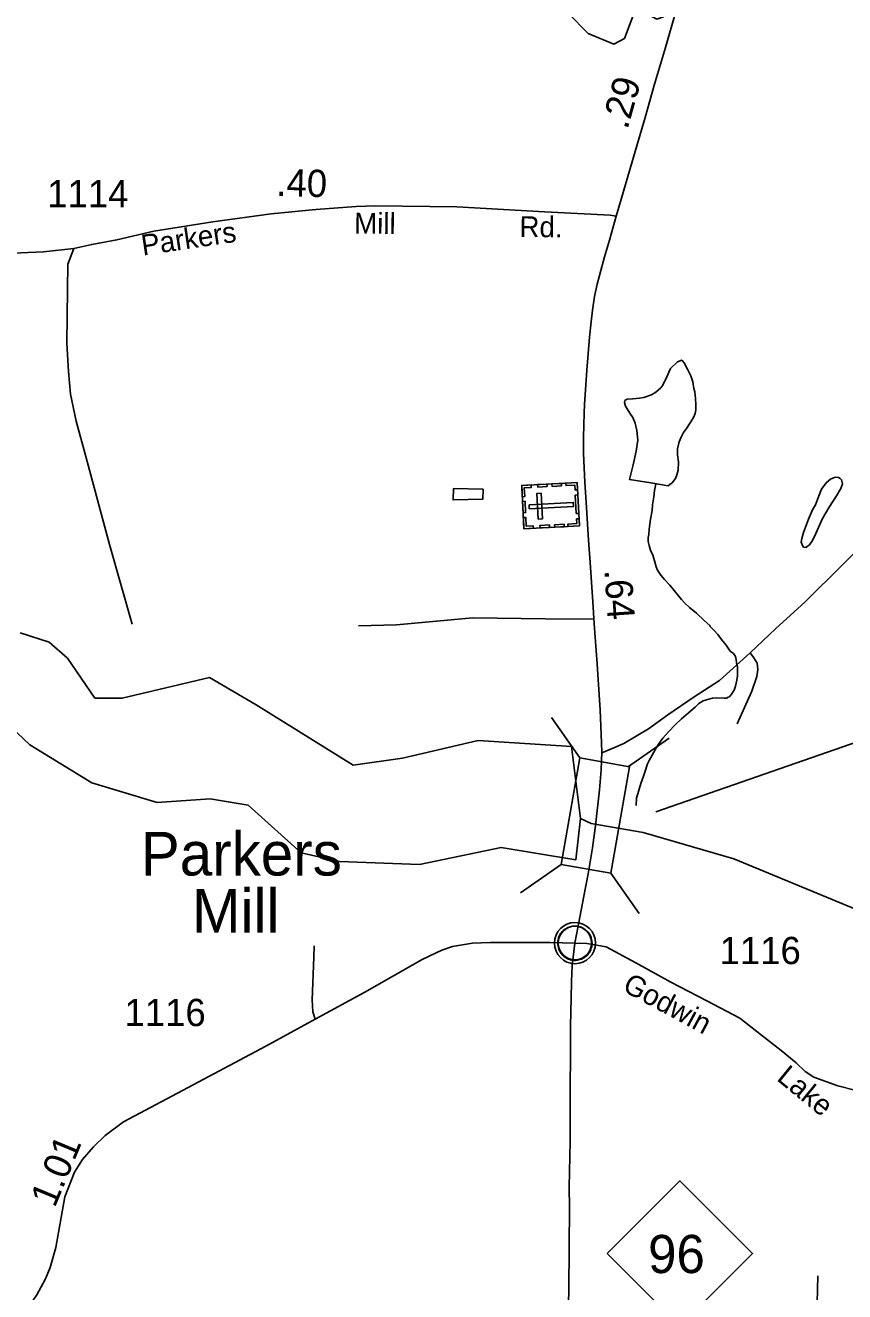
# Model space of a CAD drawing. Extents: x 2082433 to 2279600, y 546599 to 755198.
# Drawn here: x 2159193 to 2162948, y 565600 to 571406 of the extents above; entities that cross this region are included whole.
import ezdxf

# ---------------------------------------------------------------- set-up
doc = ezdxf.new("R2010")
doc.units = 0
for name, color, linetype in [('Exist Civil Demographics Community CELL', 7, 'Continuous'), ('Exist Civil Demographics Community Label', 7, 'Continuous'), ('Exist Cultural Cemetery CELL', 7, 'Continuous'), ('Exist Hydrographic Creek Single Shore', 7, 'Continuous'), ('Exist Hydrographic Lake Shore', 7, 'Continuous'), ('Exist Hydrographic Misc Water Feature', 7, 'Continuous'), ('Exist Hydrographic Pond Under 1500 Sq Ft', 7, 'Continuous'), ('Exist Road Non-System Type 51', 7, 'Continuous'), ('Exist Road Primary NC Attributed', 7, 'Continuous'), ('Exist Road Primary NC Service Mileage Hundredths English Label', 7, 'Continuous'), ('Exist Road Primary NC Shield CELL', 7, 'Continuous'), ('Exist Road Primary NC Shield Number Label', 7, 'Continuous'), ('Exist Road Primary NC Structure Standard Bridge CELL', 7, 'Continuous'), ('Exist Road Primary NC Structure Standard Bridge Number Label', 7, 'Continuous'), ('Exist Road Secondary Mileage Hundredths English Label', 7, 'Continuous'), ('Exist Road Secondary Type 51 Attributed', 7, 'Continuous'), ('Exist Road Secondary Type 51 Label', 7, 'Continuous'), ('Exist Road Secondary Type 51 Number Label', 7, 'Continuous')]:
    doc.layers.add(name, color=color, linetype=linetype)

msp = doc.modelspace()

# ---------------------------------------------------------------- linework, layer by layer
at = {"layer": 'Exist Civil Demographics Community CELL'}
msp.add_lwpolyline([(2161634.1, 567210.8), (2161635.1, 567216.4), (2161636.9, 567223), (2161639.8, 567230.2), (2161642.8, 567235.9), (2161646.1, 567241.7), (2161649.9, 567246.8), (2161653.8, 567251.2), (2161658.4, 567255.8), (2161663.9, 567260.4), (2161669.4, 567264), (2161674.2, 567266.9), (2161679.3, 567269.3), (2161684.8, 567271.6), (2161690.4, 567273.5), (2161694.7, 567274.6), (2161699.6, 567275.3), (2161703.7, 567276.1), (2161710.1, 567276.3), (2161714.5, 567276.2), (2161720.2, 567276), (2161725.1, 567275.2), (2161730, 567274.2), (2161735, 567272.8), (2161740.1, 567270.9), (2161746.8, 567268), (2161753.1, 567264.5), (2161758.1, 567260.9), (2161763.3, 567256.9), (2161766.6, 567253.8), (2161770.7, 567249.4), (2161774.6, 567244.7), (2161777.7, 567240.1), (2161780.8, 567235.1), (2161783.2, 567229.9), (2161785.3, 567224.9), (2161786.8, 567219.9), (2161788.1, 567215.3), (2161789.2, 567209.3), (2161789.8, 567204.6), (2161790.1, 567198.6), (2161789.9, 567192.8), (2161789.4, 567187.1), (2161788.4, 567181.6), (2161786.8, 567175.5), (2161784.9, 567169.6), (2161782.6, 567164.6), (2161779.4, 567158.6), (2161776.2, 567153.2), (2161772.7, 567148.5), (2161768.5, 567143.8), (2161763.2, 567138.8), (2161758.2, 567134.7), (2161753.2, 567131.3), (2161748.8, 567128.8), (2161742, 567125.5), (2161734.9, 567122.8), (2161728.9, 567121.4), (2161722.3, 567120.1), (2161717.9, 567119.6), (2161713.4, 567119.3), (2161707.8, 567119.3), (2161703.5, 567119.7), (2161697.9, 567120.5), (2161692, 567121.8), (2161687.4, 567123.1), (2161682.2, 567125), (2161677.6, 567126.9), (2161673.7, 567129.2), (2161666.9, 567133.3), (2161661.3, 567137.5), (2161656.4, 567142), (2161652, 567146.9), (2161648.8, 567150.8), (2161645.8, 567155), (2161641.7, 567162.1), (2161640, 567165.7), (2161638.3, 567169.7), (2161635.7, 567177.9), (2161634.1, 567184.9), (2161633.5, 567190.1), (2161633.1, 567196.4), (2161633.1, 567201.1), (2161633.6, 567207.6)], close=True, dxfattribs=at)
for centre, radius in [((2161711.8, 567198.4), 94.3), ((2161711.5, 567198.7), 76.7)]:
    msp.add_circle(centre, radius, dxfattribs=at)
at = {"layer": 'Exist Cultural Cemetery CELL'}
for points in [[(2161477.9, 569097.8), (2161467.6, 569296.6), (2161721.9, 569309.7), (2161732.2, 569110.9)], [(2161510.9, 569298.9), (2161511.5, 569287.6), (2161479.4, 569285.9), (2161481.5, 569245.4), (2161470.3, 569244.8), (2161467.7, 569296.7)], [(2161584.5, 569291.2), (2161541.3, 569289), (2161540.7, 569300.4), (2161583.9, 569302.6)], [(2161650.3, 569294.6), (2161607.1, 569292.4), (2161606.5, 569303.7), (2161649.8, 569306)], [(2161723.6, 569276.6), (2161712.2, 569276), (2161711, 569298), (2161670.7, 569295.9), (2161670.1, 569307), (2161721.9, 569309.7)], [(2161543.7, 569142), (2161562.4, 569143), (2161556.3, 569260.6), (2161537.7, 569259.6)], [(2161717.7, 569167.6), (2161713.4, 569252.4), (2161724.8, 569253), (2161729.1, 569168.2)], [(2161474.1, 569171.7), (2161471.4, 569223.5), (2161482.8, 569224.1), (2161485.5, 569172.3)], [(2161501.5, 569208.2), (2161502.5, 569189.5), (2161705, 569199.9), (2161704, 569218.6)], [(2161521.1, 569100), (2161520.5, 569111.3), (2161488.4, 569109.7), (2161486.3, 569150.2), (2161475.2, 569149.6), (2161477.9, 569097.8)], [(2161730.4, 569143.9), (2161718.9, 569143.3), (2161720.1, 569121.3), (2161679.7, 569119.2), (2161680.3, 569108.1), (2161732.1, 569110.8)], [(2161595.2, 569103.8), (2161551.9, 569101.6), (2161551.3, 569112.9), (2161594.6, 569115.2)], [(2161662.3, 569107.2), (2161619.1, 569105), (2161618.5, 569116.4), (2161661.7, 569118.6)]]:
    msp.add_lwpolyline(points, close=True, dxfattribs=at)
at = {"layer": 'Exist Hydrographic Creek Single Shore'}
for points in [[(2162082.7, 569304.5), (2162076.5, 569273.5), (2162072.9, 569243.6), (2162067.1, 569207.6), (2162065.1, 569181.5), (2162057.5, 569141.3), (2162051.5, 569095.6), (2162050.1, 569071.5), (2162047.6, 569057.2), (2162047.6, 569039.4), (2162052.4, 569021.2), (2162058.1, 568999.3), (2162068.3, 568977.4), (2162076.3, 568951.5), (2162084.5, 568923.5), (2162090.7, 568907.6), (2162104.8, 568885.5), (2162122.9, 568865.8), (2162147.1, 568839.9), (2162185.6, 568790.2), (2162199.6, 568774.3), (2162213.3, 568758.4), (2162237.3, 568736.6), (2162268.1, 568710.9), (2162304, 568677), (2162330.7, 568654.8), (2162330.2, 568651.2)], [(2162330.2, 568651.2), (2162348, 568633.1), (2162366.5, 568613.2), (2162384.1, 568589.5), (2162404.6, 568563.7), (2162422.7, 568537.4), (2162438.7, 568525.7), (2162446.9, 568511.9), (2162451, 568497.9), (2162452.8, 568483.8), (2162457.3, 568464.1), (2162456.9, 568441.8), (2162457.3, 568423.9), (2162453.6, 568403.8), (2162447.7, 568375.9), (2162441.7, 568357.7), (2162437.6, 568351.9), (2162429.6, 568339.7), (2162419.6, 568327.8), (2162413.9, 568325.8), (2162405.9, 568321.8), (2162395.6, 568321.7), (2162362, 568323.2), (2162342.1, 568321.3), (2162319.7, 568315.3), (2162300.1, 568309), (2162280.2, 568297), (2162262.1, 568280.7), (2162232.4, 568254.7), (2162200.4, 568226.3), (2162170.7, 568198.3), (2162141.1, 568166.4), (2162115.1, 568138.2), (2162095.2, 568110), (2162081.3, 568087.8), (2162065.1, 568059.8), (2162051.3, 568035.9), (2162043.5, 568019.7), (2162031.6, 567981.7), (2162026.1, 567963.5), (2162014.2, 567929.6), (2162006.4, 567903.6), (2162000.5, 567883.4), (2161994.5, 567863.7), (2161992.2, 567828.5)], [(2163625.1, 567261.8), (2163492.5, 567149.4), (2162440.4, 567584), (2162025, 567705), (2161786.1, 567746.6), (2161737.1, 567769.9)]]:
    msp.add_lwpolyline(points, dxfattribs=at)
at = {"layer": 'Exist Hydrographic Lake Shore'}
for points in [[(2161737.1, 567769.9), (2161695.3, 568100), (2161268.4, 568127), (2160921.2, 568046.8), (2160695.3, 568014.5), (2160250.2, 568290.6), (2160036.2, 568415.6), (2159636.1, 568322), (2159511.3, 568321.3), (2159385.1, 568504.2), (2159302.1, 568578.1), (2159168.2, 568620.1)], [(2161737.1, 567769.9), (2161715.4, 567580.6), (2161373.4, 567636.7), (2160999.3, 567559.1), (2160632.5, 567572.9), (2160457.4, 567612.6), (2160214.4, 567830.7), (2160039.5, 567860.5), (2159797.3, 567842.4), (2159497.3, 567933.8), (2159213.3, 568106.8), (2159071.4, 568240.9), (2159070.4, 568404.9)]]:
    msp.add_lwpolyline(points, dxfattribs=at)
at = {"layer": 'Exist Hydrographic Misc Water Feature'}
msp.add_lwpolyline([(2161290.6, 569279.1), (2161289.4, 569233.1), (2161152.8, 569230.2), (2161154.6, 569282.2), (2161290.6, 569279.1)], dxfattribs=at)
at = {"layer": 'Exist Hydrographic Pond Under 1500 Sq Ft'}
for points in [[(2162175.1, 571690.7), (2161995.9, 571752.4), (2161917, 571771.5), (2161871.6, 571764.4), (2161830.9, 571723.8), (2161772.8, 571650.6), (2161677.9, 571523), (2161665.9, 571499.1), (2161682.6, 571460.9), (2161772.8, 571369.2), (2161890.7, 571319.9), (2161938.5, 571346.2), (2161979.2, 571451.4), (2161995.9, 571480), (2162027, 571465.7), (2162086.8, 571434.6), (2162117.9, 571444.2), (2162158.6, 571585.2), (2162175.1, 571690.7)], [(2162059, 569308.5), (2161961.1, 569323.9), (2161978.8, 569391.7), (2161992.5, 569453.8), (2162000.1, 569504.1), (2161996, 569548.1), (2161988, 569581.8), (2161977.3, 569607.7), (2161963.8, 569627.6), (2161943.1, 569659.5), (2161939.4, 569677.5), (2161941, 569685.4), (2161945.1, 569689.6), (2161951.1, 569691.6), (2161977.3, 569693.7), (2162007.1, 569696.1), (2162027.2, 569699.9), (2162062.8, 569712.4), (2162083.1, 569724.3), (2162104.9, 569744.6), (2162114.9, 569756.4), (2162132.8, 569794.7), (2162150.4, 569832.5), (2162181.9, 569862.9)], [(2162181.9, 569862.9), (2162201.5, 569870.9), (2162212, 569859.2), (2162227.8, 569829.3), (2162242.3, 569799.1), (2162252.4, 569771.2), (2162256.5, 569741.4), (2162260.6, 569725.3), (2162264.5, 569695.6), (2162266.5, 569667.3), (2162266.5, 569641.3), (2162263.1, 569625.6), (2162254.9, 569607.4), (2162239.5, 569583.3), (2162223.3, 569557.1), (2162209.5, 569539.2), (2162197.9, 569517.1), (2162189.9, 569497.2), (2162181.9, 569465.1), (2162181.9, 569437.1), (2162186.6, 569403.2), (2162184.7, 569367), (2162178.6, 569345.2), (2162172.8, 569329), (2162156.8, 569309.1), (2162147, 569300.9), (2162138.8, 569294.8), (2162059, 569308.5)], [(2162782.7, 569142.2), (2162758.7, 569080.1), (2162750.9, 569054), (2162749.3, 569036), (2162755.7, 569018.1), (2162759.8, 569014.2), (2162769.6, 569012.3), (2162787.2, 569024.3), (2162801.2, 569044.5), (2162815.1, 569076.4), (2162846.9, 569144.6), (2162876.4, 569196.9), (2162910.3, 569249), (2162929.7, 569282.9), (2162937.9, 569303.2), (2162935.5, 569316.9), (2162933.8, 569322.9), (2162927.3, 569329.1), (2162919.5, 569333.2), (2162903.7, 569334.8), (2162883.6, 569324.8), (2162863.5, 569308.8), (2162842, 569278.8), (2162828.2, 569244.3), (2162814.1, 569208.3), (2162800.4, 569184.5), (2162782.7, 569142.2)]]:
    msp.add_lwpolyline(points, dxfattribs=at)
at = {"layer": 'Exist Road Non-System Type 51'}
for points in [[(2159414.3, 570382.7), (2159276.1, 570367.8), (2159101.7, 570359.3), (2159034.7, 570355.1), (2158990, 570350.8), (2158958.1, 570335.9), (2158926.2, 570325.3), (2158870.9, 570335.9), (2158768.8, 570357.2), (2158732.6, 570333.8), (2158668.8, 570321), (2158639.1, 570318.9), (2158615.7, 570327.4), (2158600.8, 570346.6), (2158594.4, 570367.8), (2158592.3, 570399.7), (2158588, 570427.4), (2158579.5, 570444.4), (2158558.3, 570463.5), (2158528.5, 570474.2), (2158509.3, 570493.3)], [(2159780.9, 570462), (2159612.1, 570423.1), (2159497.2, 570401.9), (2159414.3, 570382.7)], [(2159414.3, 570382.7), (2159387.7, 570310.4), (2159385.6, 570195.6), (2159383.5, 569948.8), (2159390.9, 569819.1), (2159399.4, 569714.9), (2159424.9, 569591.5), (2159469.6, 569429.9), (2159579.1, 569025.8), (2159682.3, 568660)], [(2163258.3, 569286.3), (2163089.2, 569107.7), (2162997.3, 568992.9), (2162938, 568932.9), (2162767, 568763.2), (2162631.1, 568639.5), (2162514.4, 568529.7)], [(2161799, 568683.6), (2161576.2, 568685.5), (2161244.4, 568689.8), (2160893.5, 568657.9), (2160719.1, 568653.6)], [(2162514.4, 568529.7), (2162374.7, 568402.1), (2162258.6, 568326.9), (2162137.4, 568245.2), (2162048.7, 568180.1), (2161935.1, 568113.8), (2161889.2, 568093.4), (2161834.9, 568070.1)], [(2162514.4, 568529.7), (2162532.3, 568506.8), (2162546.3, 568482.5), (2162550.1, 568453.2), (2162545, 568420), (2162522.1, 568353.7), (2162455.1, 568203.1)], [(2160520.7, 566849.5), (2160509.6, 566882.8), (2160507.8, 566938.3), (2160515.2, 567134.5), (2160517, 567186.3)], [(2162598.7, 565200.8), (2162646.8, 565197.1), (2162680.2, 565202.6), (2162748.6, 565236), (2162798.6, 565260), (2162809.7, 565291.5), (2162820.8, 565485.8), (2162824.5, 565672.6)]]:
    msp.add_lwpolyline(points, dxfattribs=at)
at = {"layer": 'Exist Road Primary NC Attributed'}
for points in [[(2161900.6, 570530.9), (2161925.3, 570613), (2161972.6, 570775.9), (2162033.8, 570983.3), (2162077, 571136.3), (2162126.1, 571304.1), (2162173.4, 571469), (2162250.1, 571739), (2162281.3, 571850), (2162290.2, 571883.9), (2162318.2, 571983.4)], [(2161806.2, 567738.1), (2161823.6, 567900.9), (2161831.2, 567992.3), (2161835.2, 568075.7), (2161832.5, 568155.3), (2161827.6, 568268), (2161818.2, 568407.5), (2161813.3, 568479), (2161800.4, 568662.8), (2161793.7, 568763.2), (2161781.2, 568943.9), (2161774.1, 569046.4), (2161764.3, 569195), (2161756.7, 569311.1), (2161750.4, 569442.7), (2161750.9, 569518), (2161754.1, 569628.3), (2161755.8, 569667), (2161766.1, 569825.3), (2161778.6, 569976.7), (2161785.3, 570046.1), (2161792.5, 570099.7), (2161800.9, 570163.2), (2161813.4, 570219.2), (2161824.1, 570258.5), (2161847.8, 570345.2), (2161869.6, 570421.2), (2161900.6, 570530.9)], [(2161711.8, 567198.4), (2161734.4, 567317.1), (2161752.2, 567413.9), (2161771.9, 567515.2), (2161792.4, 567635.6), (2161806.2, 567738.1)], [(2161682.2, 565548.9), (2161683.1, 565605.4), (2161684.9, 565805.8), (2161686.2, 565986.5), (2161685.8, 566079.9), (2161689.4, 566289.6), (2161690.3, 566502), (2161692, 566718.4), (2161691.6, 566818.7), (2161694.7, 566945.4), (2161695.2, 567023.1), (2161699.6, 567095.3), (2161711.8, 567198.4)]]:
    msp.add_lwpolyline(points, dxfattribs=at)
at = {"layer": 'Exist Road Primary NC Shield CELL'}
msp.add_lwpolyline([(2161859.7, 565775.3), (2162192.7, 566108.3), (2162525.7, 565775.3), (2162192.7, 565442.3)], close=True, dxfattribs=at)
at = {"layer": 'Exist Road Primary NC Structure Standard Bridge CELL'}
for p, q in [((2161734.7, 568047.1), (2161604.8, 568232.4)), ((2161957.7, 568007.9), (2162143, 568137.8)), ((2161462.5, 567429), (2161647.9, 567559)), ((2162005.9, 567333.5), (2161875.9, 567518.9))]:
    msp.add_line(p, q, dxfattribs=at)
msp.add_lwpolyline([(2161647.9, 567559), (2161733.7, 568047.3), (2161961.8, 568007.2), (2161875.9, 567518.9)], close=True, dxfattribs=at)
at = {"layer": 'Exist Road Primary NC Structure Standard Bridge Number Label'}
msp.add_line((2162082.7, 567799.5), (2164412, 568610.6), dxfattribs=at)
at = {"layer": 'Exist Road Secondary Type 51 Attributed'}
for points in [[(2161900.6, 570530.9), (2161872.7, 570535.2), (2161784.3, 570540.5), (2161571.8, 570550.9), (2161171, 570574.1), (2160797.2, 570578.8), (2160708.9, 570575.9), (2160523.9, 570561.7), (2160318.9, 570541.8), (2160051.4, 570504.7), (2159780.9, 570462)], [(2161711.8, 567198.4), (2161598.2, 567201.2), (2161324.7, 567201.2), (2161242.4, 567197.4), (2161149.9, 567182.6), (2161101.8, 567165.9), (2161011.1, 567123.4), (2160748.3, 566973.5), (2160520.7, 566849.5), (2160295, 566725.5), (2159889.7, 566510.9), (2159641.8, 566379.5), (2159558.5, 566316.6), (2159504.8, 566264.8), (2159454.9, 566205.6), (2159417.9, 566148.2), (2159373.5, 566035.3), (2159332.8, 565802.2), (2159306.9, 565711.5), (2159284.7, 565659.7), (2159245.8, 565585.7), (2159206.9, 565530.2), (2159155.1, 565471)], [(2163420.8, 566551.7), (2163335.9, 566532.1), (2163273.9, 566513.7), (2163182, 566507.2), (2163090, 566514.6), (2163001, 566522.6), (2162916.9, 566543.7), (2162806.5, 566583.1), (2162767.1, 566609.4), (2162725, 566648.9), (2162656.7, 566706.7), (2162567.3, 566776.9), (2162467.5, 566854), (2162316, 566933.7), (2162150.5, 567018.6), (2161990.3, 567108.2), (2161854.2, 567181.4), (2161765.7, 567197.2), (2161711.8, 567198.4)]]:
    msp.add_lwpolyline(points, dxfattribs=at)

# ---------------------------------------------------------------- texts
at = {"layer": 'Exist Civil Demographics Community Label'}
for s, p in [('Parkers', (2159721.9, 567508.2)), (' Mill', (2159882.1, 567246.4))]:
    msp.add_text(s, height=200, dxfattribs=at).set_placement(p)
at = {"layer": 'Exist Road Primary NC Service Mileage Hundredths English Label'}
for s, rotation, p in [('.29', 74.20983, (2161952.2, 570924.8)), ('.64', 273.95187, (2161846.3, 568908.9))]:
    msp.add_text(s, height=125, rotation=rotation, dxfattribs=at).set_placement(p)
at = {"layer": 'Exist Road Primary NC Shield Number Label'}
msp.add_text('96', height=175, dxfattribs=at).set_placement((2162046.8, 565685.6))
at = {"layer": 'Exist Road Secondary Mileage Hundredths English Label'}
for s, rotation, p in [('.40', 358.3889, (2160341.7, 570624.2)), ('1.01', 67.40592, (2159327.3, 565981.5))]:
    msp.add_text(s, height=125, rotation=rotation, dxfattribs=at).set_placement(p)
at = {"layer": 'Exist Road Secondary Type 51 Label'}
for s, rotation, p in [('Mill', 359.33059, (2160699.2, 570451.6)), ('Rd.', 359.19613, (2161456.7, 570436.2)), ('Parkers', 8.45379, (2159731.3, 570350)), ('Godwin', 331.72111, (2161924.5, 566982.1)), ('Lake', 320.78396, (2162631.9, 566572.7))]:
    msp.add_text(s, height=95, rotation=rotation, dxfattribs=at).set_placement(p)
at = {"layer": 'Exist Road Secondary Type 51 Number Label'}
for s, p in [('1114', (2159293, 570571.9)), ('1116', (2162375, 567101.9)), ('1116', (2159647.4, 566817.8))]:
    msp.add_text(s, height=125, dxfattribs=at).set_placement(p)

doc.saveas('drawing.dxf')
